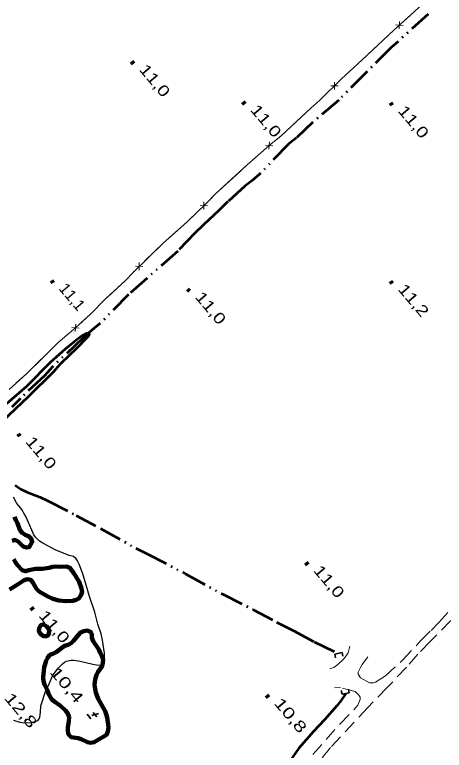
# Model space of a CAD drawing. Extents: x 386081 to 389416, y 5130568 to 5134082.
# Drawn here: x 386827.6 to 386943.8, y 5132931.2 to 5133130.3 of the extents above; entities that cross this region are included whole.
import ezdxf
from ezdxf.enums import TextEntityAlignment as Align

# ---------------------------------------------------------------- set-up
doc = ezdxf.new("R2010")
doc.units = 0
doc.header["$LTSCALE"] = 1.2
for name, pattern in [('DASH_DOUBLE_DOT', [9.2, 5, -1.2, 0.3, -1.2, 0.3, -1.2]), ('LONG_DASH_SHORT_DASH', [9.9, 6, -1.2, 1.5, -1.2]), ('MEDIUM_DASHED', [4.5, 3, -1.5])]:
    doc.linetypes.add(name, pattern=pattern)
for name, color, linetype, lineweight in [('1', 7, 'Continuous', 53), ('19', 7, 'Continuous', 13), ('26', 7, 'Continuous', 35), ('3', 7, 'Continuous', 140), ('37', 7, 'Continuous', 13), ('4', 7, 'DASH_DOUBLE_DOT', 53), ('54', 7, 'LONG_DASH_SHORT_DASH', 25)]:
    doc.layers.add(name, color=color, linetype=linetype, lineweight=lineweight)

msp = doc.modelspace()

# ---------------------------------------------------------------- linework, layer by layer
at = {"layer": '1'}
msp.add_lwpolyline([(386822.43, 5133018.56), (386831.4, 5133026.91), (386838.19, 5133033.73), (386839.93, 5133035.69), (386842.8, 5133038.52), (386844.11, 5133039.69), (386847.72, 5133043.37), (386847.91, 5133043.93), (386847.72, 5133044.11), (386847.1, 5133043.99), (386845.74, 5133043.26), (386843.68, 5133041.72), (386841.26, 5133039.7), (386837.27, 5133036.14), (386830.79, 5133029.63), (386825.38, 5133024.9)], dxfattribs=at)
at = {"layer": '19', "linetype": 'MEDIUM_DASHED'}
for points in [[(386923.14, 5132956.44), (386921.64, 5132954.33), (386921.08, 5132953.41), (386920.57, 5132952.29), (386920.51, 5132951.74), (386921.12, 5132950.75), (386923.6, 5132949.38), (386924.22, 5132949.38), (386924.78, 5132949.44), (386925.21, 5132949.63), (386927.89, 5132951.31), (386932.5, 5132955.51), (386937.49, 5132960.83), (386940.29, 5132963.61), (386942.35, 5132965.78), (386950.4, 5132974.49)], [(386949.43, 5132970.09), (386939.89, 5132960.51), (386936.65, 5132957.16), (386933.59, 5132953.64), (386928.41, 5132948.14), (386923.12, 5132942.75), (386913.07, 5132931.91), (386898.32, 5132914.14)], [(386918.25, 5132959.35), (386917.81, 5132957.56), (386917.31, 5132956.69), (386916.56, 5132955.82), (386915.07, 5132954.34), (386913.95, 5132953.6), (386912.89, 5132953.17)], [(386908.3, 5132930), (386915.6, 5132938.25), (386920.47, 5132943.32), (386921.03, 5132944.87), (386921.04, 5132945.49), (386920.67, 5132946.11), (386919.74, 5132947.04), (386915.78, 5132948.15), (386914.17, 5132948.03)]]:
    msp.add_lwpolyline(points, dxfattribs=at)
at = {"layer": '26'}
for p, q in [((386914.19, 5132957.15), (386916.16, 5132957.61)), ((386914.19, 5132957.15), (386914.42, 5132956.18)), ((386916.16, 5132957.61), (386916.39, 5132956.64)), ((386916.16, 5132946.35), (386915.97, 5132947.34)), ((386918.14, 5132946.74), (386916.16, 5132946.35)), ((386918.14, 5132946.74), (386917.95, 5132947.72))]:
    msp.add_line(p, q, dxfattribs=at)
at = {"layer": '3'}
for p, q in [((386859.27, 5133117.59), (386859.78, 5133116.98)), ((386889.36, 5133106.66), (386889.87, 5133106.05)), ((386929.25, 5133106.42), (386929.76, 5133105.81)), ((386837.57, 5133058.29), (386838.08, 5133057.68)), ((386929.26, 5133058.12), (386929.77, 5133057.51)), ((386874.39, 5133056.02), (386874.9, 5133055.41)), ((386828.55, 5133016.83), (386829.06, 5133016.22)), ((386906.41, 5132981.98), (386906.92, 5132981.37)), ((386832.11, 5132969.76), (386832.62, 5132969.15)), ((386895.75, 5132946.05), (386896.26, 5132945.44))]:
    msp.add_line(p, q, dxfattribs=at)
at = {"layer": '3', "lineweight": 35}
for p, q in [((386847.21, 5132940.91), (386848.25, 5132939.69)), ((386850.31, 5132941.12), (386848.49, 5132940.55)), ((386848.88, 5132941.41), (386849.89, 5132940.22))]:
    msp.add_line(p, q, dxfattribs=at)
at = {"layer": '37'}
for p, q in [((386932.66, 5133127.4), (386930.67, 5133127.51)), ((386931.61, 5133126.46), (386931.72, 5133128.46)), ((386914.13, 5133110.06), (386914.15, 5133112.06)), ((386915.14, 5133111.06), (386913.14, 5133111.07)), ((386896.36, 5133093.85), (386896.55, 5133095.85)), ((386897.45, 5133094.76), (386895.46, 5133094.94)), ((386878.79, 5133077.59), (386878.83, 5133079.59)), ((386879.81, 5133078.57), (386877.81, 5133078.61)), ((386862.32, 5133062.15), (386860.32, 5133062.18)), ((386861.31, 5133061.16), (386861.34, 5133063.17)), ((386843.98, 5133044.52), (386844.13, 5133046.51)), ((386845.05, 5133045.44), (386843.06, 5133045.59))]:
    msp.add_line(p, q, dxfattribs=at)
for points in [[(386933.15, 5133128.79), (386935.62, 5133131), (386940.46, 5133135.62)], [(386826.1, 5133028.8), (386830.83, 5133033.09), (386839.17, 5133041.33), (386844.89, 5133046.23), (386848.18, 5133049.24), (386852.29, 5133053.41), (386857.64, 5133058.32), (386859.64, 5133060.53), (386867.85, 5133068.51), (386874.26, 5133074.22), (386879.3, 5133079.06), (386882.04, 5133081.89), (386890.51, 5133089.62), (386896.43, 5133094.83), (386899.67, 5133097.53), (386907.7, 5133104.96), (386910.19, 5133107.17), (386915.98, 5133112.88), (386921.59, 5133118.04), (386930.14, 5133126.09), (386935.62, 5133131)], [(386922.89, 5133119.27), (386930.14, 5133126.09), (386930.18, 5133126.12)], [(386915.56, 5133112.47), (386915.98, 5133112.88), (386921.59, 5133118.04), (386922.89, 5133119.27)], [(386905.41, 5133102.84), (386907.7, 5133104.96), (386910.19, 5133107.17), (386912.71, 5133109.66)], [(386897.99, 5133096.13), (386899.67, 5133097.53), (386905.41, 5133102.84)], [(386887.5, 5133086.87), (386890.51, 5133089.62), (386894.95, 5133093.53)], [(386880.22, 5133080.01), (386882.04, 5133081.89), (386887.5, 5133086.87)], [(386870.01, 5133070.44), (386874.26, 5133074.22), (386877.37, 5133077.21)], [(386862.76, 5133063.56), (386867.85, 5133068.51), (386870.01, 5133070.44)], [(386852.72, 5133053.81), (386857.64, 5133058.32), (386859.64, 5133060.53), (386859.89, 5133060.77)], [(386845.56, 5133046.84), (386848.18, 5133049.24), (386852.29, 5133053.41), (386852.72, 5133053.81)], [(386835.21, 5133037.42), (386839.17, 5133041.33), (386842.54, 5133044.21)], [(386827.98, 5133030.51), (386830.83, 5133033.09), (386835.21, 5133037.42)]]:
    msp.add_lwpolyline(points, dxfattribs=at)
at = {"layer": '4'}
for points in [[(386939.5, 5133130.44), (386929.5, 5133121.41), (386922.77, 5133114.77), (386915.28, 5133107.15), (386908.24, 5133101.19), (386903.82, 5133096.95), (386901.76, 5133095.29), (386893.84, 5133087.11), (386891.79, 5133085.33), (386889.92, 5133083.86), (386885.31, 5133079.68), (386882.94, 5133077.34), (386878.7, 5133073.41), (386876.27, 5133071.02), (386871.72, 5133066.28), (386858.46, 5133054.55), (386850.6, 5133046.57), (386848.49, 5133044.85), (386846.06, 5133042.7), (386837.84, 5133034.95), (386835.66, 5133032.55), (386829.18, 5133026.4), (386826.82, 5133024.06)], [(386827.79, 5133002.92), (386829.34, 5133001.86), (386831.01, 5133001.06), (386834.53, 5132999.63), (386836.57, 5132998.71), (386844.24, 5132994.74), (386850.85, 5132991.21), (386860.37, 5132985.89), (386863.27, 5132984.46), (386873.85, 5132978.95), (386883.74, 5132973.49), (386892.03, 5132969.28), (386898.4, 5132965.87), (386903.16, 5132963.45), (386908.61, 5132960.48), (386915.17, 5132957.38)], [(386917.16, 5132946.55), (386915.84, 5132944.51), (386914.78, 5132943.21), (386911.41, 5132939.36), (386908.42, 5132936.27), (386904.49, 5132931.75), (386901.86, 5132927.91), (386899.48, 5132924.69), (386897.29, 5132920.9), (386894.66, 5132917.53), (386892.2, 5132914.21), (386886.79, 5132906.08), (386883.53, 5132901.47), (386880.57, 5132897.41), (386879.38, 5132895.97), (386876.74, 5132893.56)]]:
    msp.add_lwpolyline(points, dxfattribs=at)
at = {"layer": '4', "linetype": 'Continuous', "lineweight": 90}
for points in [[(386827.54, 5132994.32), (386827.91, 5132993.45), (386828.4, 5132992.59), (386829.07, 5132990.8), (386829.62, 5132989.99), (386830.49, 5132989.49), (386831.35, 5132989.12), (386832.09, 5132988.5), (386832.4, 5132987.57), (386831.52, 5132986.1), (386830.84, 5132986.04), (386829.91, 5132986.35), (386828.56, 5132987.71), (386827.69, 5132988.09), (386826.95, 5132987.84)], [(386827.42, 5132982.91), (386827.78, 5132982.17), (386828.34, 5132981.36), (386829.63, 5132979.94), (386830.56, 5132979.62), (386831.42, 5132979.87), (386833.28, 5132980.23), (386835.08, 5132980.28), (386837, 5132980.58), (386837.87, 5132980.82), (386838.8, 5132980.88), (386839.73, 5132980.81), (386841.65, 5132980.86), (386842.57, 5132980.55), (386843.62, 5132979.13), (386845.03, 5132976.71), (386845.7, 5132974.92), (386845.88, 5132974), (386845.56, 5132973.07), (386845, 5132972.27), (386844.26, 5132971.91), (386843.33, 5132971.6), (386841.47, 5132971.49), (386839.55, 5132971.68), (386837.94, 5132972.18), (386836.4, 5132972.87), (386834.24, 5132974.18), (386833.56, 5132974.86), (386832.58, 5132976.59), (386831.97, 5132977.33), (386831.1, 5132977.46), (386830.23, 5132977.22), (386828.62, 5132976.12), (386826.19, 5132974.71)]]:
    msp.add_lwpolyline(points, dxfattribs=at)
for points in [[(386836.23, 5132964.73), (386835.36, 5132965.23), (386834.74, 5132964.98), (386834.24, 5132964.25), (386834.18, 5132963.32), (386834.67, 5132962.58), (386835.47, 5132962.02), (386836.4, 5132962.08), (386836.84, 5132962.63), (386836.96, 5132963.61), (386836.9, 5132963.92)], [(386842.34, 5132940.09), (386841.97, 5132941.07), (386841.42, 5132941.88), (386840.01, 5132943.18), (386838.46, 5132944.24), (386837.72, 5132944.86), (386836.74, 5132946.47), (386836.5, 5132947.33), (386835.7, 5132949), (386835.46, 5132949.87), (386835.34, 5132950.85), (386835.61, 5132953.69), (386836.17, 5132955.35), (386836.55, 5132956.21), (386837.17, 5132956.95), (386837.98, 5132957.26), (386838.85, 5132957.75), (386841.15, 5132959.4), (386842.08, 5132959.7), (386842.89, 5132960.13), (386843.57, 5132960.81), (386844.76, 5132962.34), (386845.44, 5132963.02), (386846.31, 5132963.38), (386847.24, 5132963.56), (386848.17, 5132963.25), (386848.48, 5132962.57), (386848.47, 5132961.58), (386848.84, 5132960.72), (386850.37, 5132958.43), (386850.74, 5132957.56), (386851.23, 5132956.7), (386851.53, 5132955.77), (386851.47, 5132954.84), (386851.27, 5132953.92), (386850.15, 5132952.32), (386849.78, 5132951.58), (386849.46, 5132950.66), (386849.27, 5132949.74), (386849.26, 5132948.75), (386849.56, 5132946.83), (386850.17, 5132945.1), (386852.07, 5132941.7), (386852.38, 5132940.9), (386852.62, 5132940.03), (386852.92, 5132938.12), (386852.97, 5132937.19), (386852.84, 5132936.21), (386852.47, 5132935.35), (386849.17, 5132933.33), (386848.18, 5132933.21), (386847.32, 5132933.34), (386845.65, 5132934.15), (386844.78, 5132934.4), (386842.87, 5132934.72), (386842.19, 5132935.4), (386842.01, 5132936.33), (386842.01, 5132937.31), (386842.27, 5132939.04)]]:
    msp.add_lwpolyline(points, close=True, dxfattribs=at)
at = {"layer": '54'}
msp.add_lwpolyline([(386827.3, 5132939.26), (386829.03, 5132938.72), (386829.7, 5132938.63), (386831.79, 5132938.62), (386833.14, 5132938.93), (386833.89, 5132939.24), (386834.24, 5132939.66), (386834.4, 5132940.09), (386834.64, 5132941.51), (386834.74, 5132943.2), (386835.94, 5132947.05), (386837.05, 5132949.3), (386837.86, 5132951.28), (386839.37, 5132953.38), (386840.55, 5132954.59), (386841.14, 5132955.05), (386841.69, 5132955.29), (386842.94, 5132955.55), (386843.6, 5132955.55), (386845.34, 5132955.29), (386848.77, 5132954.43), (386849.72, 5132954.26), (386851.01, 5132954.15), (386851.25, 5132954.29), (386851.69, 5132954.93), (386851.88, 5132955.41), (386851.96, 5132956.01), (386851.91, 5132957.45), (386851.4, 5132960.94), (386851, 5132962.67), (386850.08, 5132965.29), (386849.31, 5132968.53), (386847.84, 5132972.76), (386846.04, 5132978.91), (386845.04, 5132981.51), (386844.62, 5132982.44), (386844.27, 5132983.01), (386843.51, 5132983.58), (386842.36, 5132983.88), (386838.55, 5132985.38), (386835.22, 5132987.22), (386834.35, 5132987.8), (386833.76, 5132988.3), (386833.24, 5132988.88), (386832.82, 5132989.51), (386831.13, 5132993.46), (386830.55, 5132994.63), (386830.09, 5132995.3), (386829.77, 5132996.05), (386829.33, 5132996.72), (386828.19, 5132997.94), (386827.29, 5132999.69)], dxfattribs=at)

# ---------------------------------------------------------------- texts
at = {"layer": '3'}
for s, width, p in [('11,0   ', 1.3, (386861.1, 5133115.37)), ('11,0   ', 1.3, (386891.19, 5133104.44)), ('11,0   ', 1.3, (386931.08, 5133104.2)), ('11,1   ', 1.05, (386839.4, 5133056.07)), ('11,2   ', 1.3, (386931.09, 5133055.9)), ('11,0   ', 1.3, (386876.22, 5133053.8)), ('11,0   ', 1.3, (386830.38, 5133014.61)), ('11,0   ', 1.3, (386908.24, 5132979.76)), ('11,0   ', 1.3, (386833.94, 5132967.54)), ('12,8   ', 1.4, (386824.64, 5132945.19)), ('10,8   ', 1.4, (386897.58, 5132943.83))]:
    msp.add_text(s, height=3, rotation=310.294, dxfattribs=dict(at, width=width)).set_placement(p)
at = {"layer": '3', "width": 1.45}
msp.add_text('   10,4', height=3, rotation=310.294, dxfattribs=at).set_placement((386839.033, 5132949.745), align=Align.CENTER)

doc.saveas('drawing.dxf')
